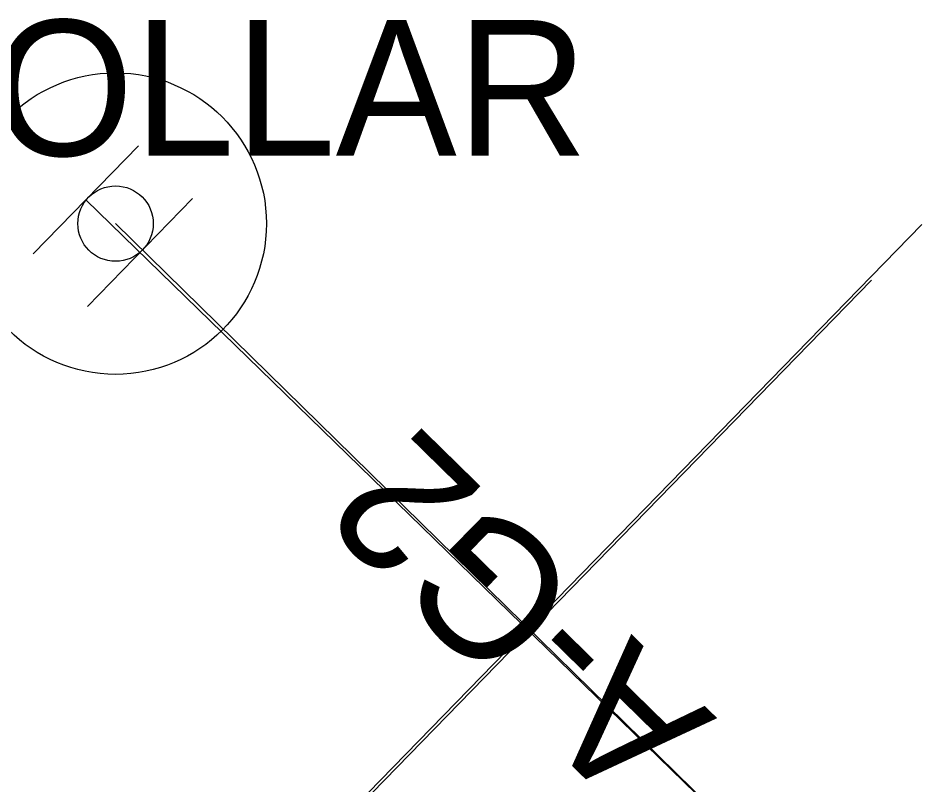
# Model space of a CAD drawing. Extents: x 2252703 to 2264864, y 13787568 to 13790989.
# Drawn here: x 2252915.28 to 2252927.26, y 13788673.81 to 13788683.99 of the extents above; entities that cross this region are included whole.
import ezdxf

# ---------------------------------------------------------------- set-up
doc = ezdxf.new("R2010")
doc.units = 0
for name, color, linetype in [('D_DRAIN_MISC', 7, 'Continuous'), ('D_DRAIN_NOTES_1', 7, 'Continuous'), ('D_PIPES_1', 7, 'Continuous'), ('Road_Rip_Rap', 7, 'Continuous')]:
    doc.layers.add(name, color=color, linetype=linetype)

msp = doc.modelspace()

# ---------------------------------------------------------------- linework, layer by layer
at = {"layer": 'D_DRAIN_MISC'}
for radius in [2, 0.5]:
    msp.add_circle((2252916.573, 13788681.259), radius, dxfattribs=at)
at = {"layer": 'D_PIPES_1'}
for p, q in [((2252926.427, 13788671.6), (2252916.18, 13788681.573)), ((2252926.427, 13788671.599), (2252916.573, 13788681.259))]:
    msp.add_line(p, q, dxfattribs=at)
at = {"layer": 'Road_Rip_Rap'}
for p, q in [((2252915.482, 13788680.857), (2252916.878, 13788682.29)), ((2252916.199, 13788680.159), (2252917.594, 13788681.592)), ((2252916.797, 13788670.503), (2252927.264, 13788681.247)), ((2252917.525, 13788671.196), (2252926.597, 13788680.508))]:
    msp.add_line(p, q, dxfattribs=at)

# ---------------------------------------------------------------- texts
at = {"layer": 'D_DRAIN_NOTES_1'}
msp.add_text('A-G2 COLLAR', height=1.8, dxfattribs=at).set_placement((2252906.917, 13788682.159))
msp.add_text('A-G2', height=1.8, rotation=135.5718, dxfattribs=at).set_placement((2252924.553, 13788674.696))

doc.saveas('drawing.dxf')
